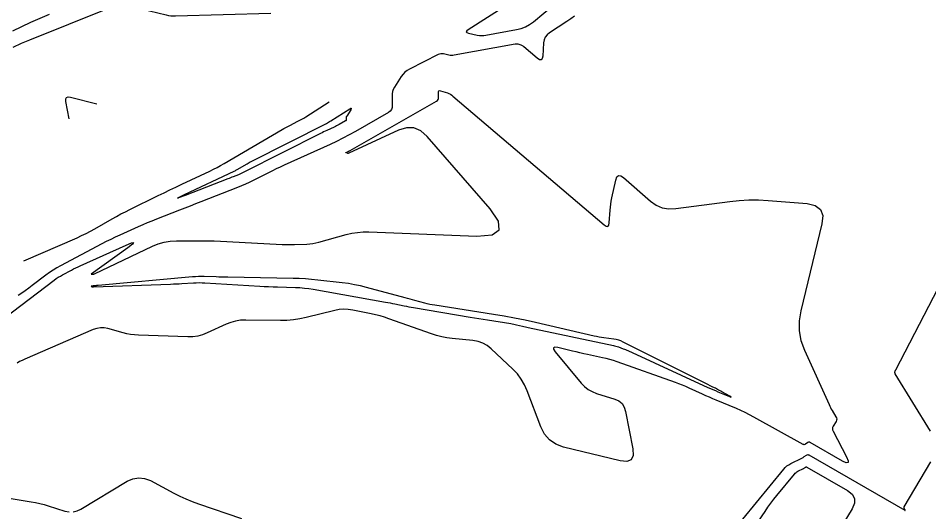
# Model space of a CAD drawing. Extents: x 1768942 to 1774819, y 723037 to 732099.
# Drawn here: x 1770416.8 to 1770631.1, y 724467.7 to 724584 of the extents above; entities that cross this region are included whole.
import ezdxf

# ---------------------------------------------------------------- set-up
doc = ezdxf.new("R2010")
doc.units = 0
doc.layers.add('R_Contours', color=7, linetype='Continuous')

msp = doc.modelspace()

# ---------------------------------------------------------------- linework, layer by layer
at = {"layer": 'R_Contours'}
for points in [[(1770415.63, 724577.16), (1770417.58, 724578.09), (1770419.57, 724578.94), (1770437.92, 724586.29), (1770439.36, 724586.75), (1770440.81, 724586.97), (1770442.28, 724586.95), (1770443.76, 724586.71), (1770451.64, 724584.77), (1770452.18, 724584.66), (1770452.73, 724584.58), (1770453.28, 724584.54), (1770453.83, 724584.54), (1770476.23, 724585.2)], [(1770531.81, 724587.04), (1770522.68, 724581.26), (1770522.36, 724581), (1770522.27, 724580.79), (1770522.43, 724580.61), (1770522.82, 724580.48), (1770524.85, 724580.03), (1770525.35, 724579.95), (1770525.86, 724579.91), (1770526.37, 724579.93), (1770526.88, 724580), (1770534.08, 724581.3), (1770535.17, 724581.57), (1770536.2, 724581.98), (1770537.17, 724582.51), (1770538.08, 724583.17), (1770542.95, 724587.24)], [(1770424.06, 724584.84), (1770419.7, 724582.98), (1770415.43, 724580.95)], [(1770547.71, 724584.48), (1770546.84, 724583.85), (1770545.95, 724583.25), (1770541.85, 724580.55), (1770541.28, 724580.08), (1770540.86, 724579.53), (1770540.58, 724578.89), (1770540.46, 724578.17), (1770540.24, 724575.08), (1770540.13, 724574.48), (1770539.88, 724574.19), (1770539.5, 724574.22), (1770538.98, 724574.55), (1770535.79, 724577.28), (1770535.65, 724577.39), (1770535.5, 724577.48), (1770535.34, 724577.56), (1770535.17, 724577.63), (1770534.49, 724577.85), (1770534.32, 724577.89), (1770534.15, 724577.92), (1770533.97, 724577.92), (1770533.79, 724577.9), (1770519.42, 724575.28), (1770519.1, 724575.24), (1770518.78, 724575.23), (1770518.47, 724575.25), (1770518.15, 724575.31), (1770516.88, 724575.59), (1770516.57, 724575.63), (1770516.26, 724575.62), (1770515.96, 724575.55), (1770515.67, 724575.43), (1770508.93, 724572), (1770508.35, 724571.66), (1770507.83, 724571.25), (1770507.37, 724570.78), (1770506.97, 724570.23), (1770505.35, 724567.72), (1770505.09, 724567.24), (1770504.91, 724566.74), (1770504.81, 724566.22), (1770504.79, 724565.68), (1770504.85, 724563.45), (1770504.81, 724562.93), (1770504.63, 724562.48), (1770504.34, 724562.1), (1770503.92, 724561.79), (1770496.15, 724557.34), (1770494.69, 724556.52), (1770493.2, 724555.74), (1770491.7, 724554.99), (1770490.19, 724554.28), (1770479.38, 724549.37), (1770478.46, 724548.95), (1770477.55, 724548.51), (1770476.63, 724548.07), (1770475.73, 724547.61), (1770472.1, 724545.78), (1770471.19, 724545.33), (1770470.27, 724544.91), (1770469.34, 724544.5), (1770468.4, 724544.12), (1770459.78, 724540.74), (1770458.52, 724540.24), (1770457.26, 724539.75), (1770456, 724539.26), (1770454.74, 724538.76), (1770449.37, 724536.67), (1770448.27, 724536.23), (1770447.18, 724535.78), (1770446.1, 724535.32), (1770445.02, 724534.84), (1770440.71, 724532.9), (1770439.63, 724532.41), (1770438.57, 724531.9), (1770437.51, 724531.37), (1770436.47, 724530.82), (1770426.76, 724525.66), (1770425.88, 724525.17), (1770425.01, 724524.64), (1770424.17, 724524.08), (1770423.34, 724523.48), (1770420.1, 724521.03), (1770419.28, 724520.42), (1770418.46, 724519.82), (1770417.63, 724519.24), (1770416.79, 724518.67)], [(1770411.49, 724511.88), (1770425.27, 724522.3), (1770425.75, 724522.65), (1770426.23, 724522.97), (1770426.73, 724523.27), (1770427.24, 724523.56), (1770429.32, 724524.66), (1770429.84, 724524.93), (1770430.36, 724525.2), (1770430.89, 724525.45), (1770431.42, 724525.7), (1770442.25, 724530.57), (1770443.49, 724531.08), (1770443.97, 724531.15), (1770443.67, 724530.77), (1770442.61, 724529.94), (1770433.96, 724523.68), (1770433.95, 724523.67), (1770433.95, 724523.67), (1770433.95, 724523.67), (1770433.96, 724523.67), (1770434, 724523.67), (1770434.01, 724523.67), (1770434.02, 724523.67), (1770434.03, 724523.67), (1770434.05, 724523.67), (1770434.47, 724523.71), (1770434.54, 724523.73), (1770434.62, 724523.74), (1770434.69, 724523.77), (1770434.75, 724523.79), (1770448.38, 724530.29), (1770449.74, 724530.85), (1770451.13, 724531.25), (1770452.56, 724531.49), (1770454.03, 724531.57), (1770459.98, 724531.57), (1770461.46, 724531.56), (1770462.95, 724531.53), (1770464.43, 724531.48), (1770465.92, 724531.41), (1770478.89, 724530.71), (1770479.62, 724530.68), (1770480.35, 724530.67), (1770481.08, 724530.67), (1770481.81, 724530.69), (1770484.73, 724530.8), (1770485.45, 724530.85), (1770486.17, 724530.94), (1770486.89, 724531.07), (1770487.59, 724531.25), (1770494.03, 724533.04), (1770495.34, 724533.36), (1770496.67, 724533.56), (1770498.01, 724533.67), (1770499.36, 724533.67), (1770524.78, 724532.69), (1770528.33, 724532.97), (1770530.03, 724534.13), (1770529.87, 724536.18), (1770527.86, 724539.12), (1770513.06, 724556.16), (1770511.57, 724557.48), (1770509.94, 724558.16), (1770508.18, 724558.21), (1770506.28, 724557.61), (1770494.62, 724552.21), (1770494.55, 724552.18), (1770494.47, 724552.17), (1770494.39, 724552.17), (1770494.31, 724552.19), (1770493.99, 724552.27), (1770493.92, 724552.3), (1770493.9, 724552.32), (1770493.92, 724552.35), (1770493.98, 724552.39), (1770494.5, 724552.63), (1770494.62, 724552.68), (1770494.73, 724552.73), (1770494.84, 724552.79), (1770494.95, 724552.85), (1770515.24, 724564.48), (1770515.46, 724564.65), (1770515.62, 724564.85), (1770515.71, 724565.08), (1770515.73, 724565.36), (1770515.7, 724566.52), (1770515.72, 724566.77), (1770515.82, 724566.91), (1770515.99, 724566.97), (1770516.23, 724566.92), (1770517.84, 724566.4), (1770518.19, 724566.27), (1770518.52, 724566.1), (1770518.84, 724565.9), (1770519.13, 724565.67), (1770554.7, 724535.31), (1770555.2, 724534.99), (1770555.56, 724534.96), (1770555.81, 724535.24), (1770555.92, 724535.82), (1770556.12, 724538.75), (1770556.19, 724539.48), (1770556.27, 724540.21), (1770556.39, 724540.93), (1770556.53, 724541.65), (1770557.42, 724545.85), (1770557.68, 724546.6), (1770558.08, 724546.95), (1770558.6, 724546.9), (1770559.26, 724546.47), (1770565.58, 724540.94), (1770566.92, 724539.98), (1770568.37, 724539.36), (1770569.92, 724539.08), (1770571.57, 724539.14), (1770584.25, 724540.82), (1770586.52, 724541.06), (1770588.79, 724541.18), (1770591.07, 724541.18), (1770593.34, 724541.06), (1770602.47, 724540.34), (1770604.4, 724539.91), (1770605.62, 724538.96), (1770606.14, 724537.5), (1770605.95, 724535.54), (1770600.98, 724515.08), (1770600.6, 724512.7), (1770600.61, 724510.36), (1770601.03, 724508.05), (1770601.85, 724505.78), (1770607.64, 724493), (1770607.81, 724492.64), (1770607.98, 724492.29), (1770608.17, 724491.94), (1770608.37, 724491.6), (1770609.27, 724490.14), (1770609.39, 724489.86), (1770609.44, 724489.58), (1770609.4, 724489.29), (1770609.28, 724489.01), (1770608.61, 724487.88), (1770608.49, 724487.59), (1770608.44, 724487.31), (1770608.48, 724487.02), (1770608.59, 724486.73), (1770611.77, 724480.67), (1770612.15, 724479.78), (1770612.11, 724479.32), (1770611.65, 724479.29), (1770610.77, 724479.7), (1770603.23, 724484.06), (1770603.08, 724484.12), (1770602.94, 724484.13), (1770602.79, 724484.1), (1770602.65, 724484.03), (1770602.09, 724483.64), (1770601.95, 724483.56), (1770601.81, 724483.53), (1770601.67, 724483.55), (1770601.52, 724483.61), (1770589.94, 724490.05), (1770588.93, 724490.59), (1770587.91, 724491.1), (1770586.87, 724491.59), (1770585.82, 724492.04), (1770581.07, 724494.02), (1770580.27, 724494.36), (1770579.47, 724494.7), (1770578.67, 724495.06), (1770577.88, 724495.42), (1770574.72, 724496.87), (1770573.92, 724497.23), (1770573.12, 724497.56), (1770572.31, 724497.88), (1770571.49, 724498.18), (1770557.78, 724503.05), (1770556.93, 724503.34), (1770556.06, 724503.6), (1770555.19, 724503.83), (1770554.31, 724504.03), (1770550.76, 724504.79), (1770549.89, 724504.98), (1770549.01, 724505.17), (1770548.14, 724505.38), (1770547.27, 724505.58), (1770543.78, 724506.42), (1770543.09, 724506.51), (1770542.76, 724506.39), (1770542.79, 724506.03), (1770543.18, 724505.45), (1770549.3, 724498.06), (1770550.06, 724497.25), (1770550.92, 724496.58), (1770551.86, 724496.04), (1770552.89, 724495.64), (1770557.19, 724494.28), (1770558.16, 724493.84), (1770558.91, 724493.21), (1770559.44, 724492.39), (1770559.76, 724491.38), (1770561.46, 724482.53), (1770561.54, 724480.97), (1770561.07, 724479.98), (1770560.07, 724479.57), (1770558.51, 724479.73), (1770545.16, 724482.98), (1770543.34, 724483.64), (1770541.84, 724484.66), (1770540.65, 724486.03), (1770539.78, 724487.76), (1770536.61, 724496.24), (1770535.98, 724497.66), (1770535.2, 724498.99), (1770534.28, 724500.22), (1770533.2, 724501.35), (1770528.1, 724506.13), (1770527.16, 724506.89), (1770526.13, 724507.46), (1770525.02, 724507.86), (1770523.83, 724508.07), (1770518.91, 724508.57), (1770517.68, 724508.73), (1770516.47, 724508.96), (1770515.28, 724509.27), (1770514.11, 724509.64), (1770504.07, 724513.22), (1770503.03, 724513.57), (1770501.99, 724513.88), (1770500.93, 724514.15), (1770499.86, 724514.39), (1770495.57, 724515.26), (1770494.5, 724515.41), (1770493.43, 724515.45), (1770492.37, 724515.36), (1770491.3, 724515.16), (1770484.55, 724513.47), (1770483.06, 724513.15), (1770481.57, 724512.92), (1770480.06, 724512.8), (1770478.54, 724512.77), (1770470.34, 724512.89), (1770469.14, 724512.84), (1770467.97, 724512.66), (1770466.83, 724512.35), (1770465.72, 724511.9), (1770461.31, 724509.87), (1770460.2, 724509.43), (1770459.06, 724509.13), (1770457.89, 724508.96), (1770456.69, 724508.93), (1770445.1, 724509.33), (1770444.18, 724509.39), (1770443.27, 724509.5), (1770442.37, 724509.67), (1770441.47, 724509.89), (1770437.92, 724510.89), (1770437.04, 724511.06), (1770436.16, 724511.08), (1770435.3, 724510.95), (1770434.45, 724510.66), (1770418.38, 724503.69), (1770417.75, 724503.41), (1770417.13, 724503.1), (1770416.53, 724502.76)], [(1770418.16, 724526.82), (1770430.65, 724532.3), (1770431.72, 724532.78), (1770432.77, 724533.3), (1770433.81, 724533.84), (1770434.84, 724534.41), (1770438.92, 724536.76), (1770439.95, 724537.33), (1770440.98, 724537.89), (1770442.02, 724538.43), (1770443.08, 724538.96), (1770449.75, 724542.21), (1770451.13, 724542.88), (1770452.51, 724543.55), (1770453.9, 724544.21), (1770455.29, 724544.87), (1770461.9, 724548), (1770462.76, 724548.41), (1770463.6, 724548.85), (1770464.43, 724549.3), (1770465.26, 724549.77), (1770478.9, 724557.76), (1770479.36, 724558.02), (1770479.82, 724558.27), (1770480.28, 724558.52), (1770480.75, 724558.76), (1770482.63, 724559.72), (1770483.09, 724559.96), (1770483.56, 724560.21), (1770484.01, 724560.48), (1770484.46, 724560.75), (1770490.02, 724564.27)], [(1770428.78, 724560.31), (1770428.03, 724564.41), (1770428.01, 724564.99), (1770428.18, 724565.35), (1770428.56, 724565.5), (1770429.13, 724565.43), (1770435.34, 724563.81)], [(1770631.49, 724486.71), (1770623.23, 724500.27), (1770623.22, 724500.29), (1770623.2, 724500.31), (1770623.19, 724500.33), (1770623.18, 724500.36), (1770623.14, 724500.45), (1770623.13, 724500.47), (1770623.13, 724500.5), (1770623.13, 724500.52), (1770623.13, 724500.55), (1770623.22, 724500.92), (1770623.24, 724500.99), (1770623.26, 724501.06), (1770623.29, 724501.12), (1770623.32, 724501.19), (1770638.87, 724531.17)], [(1770587.33, 724465.99), (1770596.97, 724477.78), (1770597.33, 724478.17), (1770597.73, 724478.53), (1770598.16, 724478.83), (1770598.62, 724479.1), (1770601.24, 724480.39), (1770601.38, 724480.47), (1770601.52, 724480.55), (1770601.66, 724480.64), (1770601.8, 724480.73), (1770602.33, 724481.1), (1770602.47, 724481.18), (1770602.61, 724481.2), (1770602.75, 724481.19), (1770602.89, 724481.13), (1770625.44, 724468.11), (1770625.51, 724468.08), (1770625.55, 724468.08), (1770625.55, 724468.12), (1770625.52, 724468.19), (1770625.34, 724468.54), (1770625.3, 724468.63), (1770625.29, 724468.72), (1770625.31, 724468.81), (1770625.35, 724468.89), (1770631.56, 724479.53)], [(1770579.66, 724449.03), (1770592.57, 724467.84), (1770593.24, 724468.8), (1770593.94, 724469.75), (1770594.65, 724470.68), (1770595.38, 724471.59), (1770599.5, 724476.62), (1770599.67, 724476.82), (1770599.87, 724476.99), (1770600.08, 724477.14), (1770600.31, 724477.27), (1770601.6, 724477.91), (1770601.67, 724477.95), (1770601.74, 724477.99), (1770601.81, 724478.03), (1770601.88, 724478.08), (1770602.14, 724478.26), (1770602.21, 724478.3), (1770602.27, 724478.31), (1770602.34, 724478.31), (1770602.41, 724478.28), (1770611.97, 724472.76), (1770613.07, 724471.9), (1770613.62, 724470.89), (1770613.62, 724469.74), (1770613.07, 724468.46), (1770609.76, 724463.03)], [(1770429.73, 724467.72), (1770430.66, 724467.94), (1770431.55, 724468.37), (1770442.44, 724474.92), (1770443.79, 724475.54), (1770445.16, 724475.77), (1770446.53, 724475.61), (1770447.91, 724475.07), (1770453.47, 724472.12), (1770454.87, 724471.41), (1770456.29, 724470.76), (1770457.74, 724470.16), (1770459.22, 724469.63), (1770469.37, 724466.17)], [(1770393.95, 724467.49), (1770395.1, 724468.32), (1770399.91, 724471.4), (1770401.14, 724472.04), (1770402.42, 724472.44), (1770403.75, 724472.59), (1770405.14, 724472.48), (1770419.87, 724470.08), (1770420.88, 724469.9), (1770421.89, 724469.68), (1770422.88, 724469.42), (1770423.87, 724469.14), (1770427.81, 724467.92), (1770428.79, 724467.72)]]:
    msp.add_lwpolyline(points, dxfattribs=at)
for points in [[(1770467.83, 724548.08), (1770467.99, 724548.17), (1770468.16, 724548.25), (1770468.32, 724548.35), (1770470.68, 724549.73), (1770470.92, 724549.87), (1770471.16, 724550), (1770471.4, 724550.13), (1770471.64, 724550.25), (1770489.36, 724559.23), (1770489.61, 724559.36), (1770489.86, 724559.5), (1770490.1, 724559.64), (1770490.35, 724559.79), (1770494.87, 724562.65), (1770495.09, 724562.77), (1770495.19, 724562.77), (1770495.19, 724562.66), (1770495.07, 724562.44), (1770494.11, 724560.96), (1770494.06, 724560.86), (1770494.02, 724560.77), (1770494, 724560.66), (1770494, 724560.56), (1770494.01, 724560.12), (1770494, 724560.02), (1770493.97, 724559.94), (1770493.91, 724559.86), (1770493.83, 724559.8), (1770492.32, 724558.93), (1770492.03, 724558.77), (1770491.74, 724558.62), (1770491.45, 724558.48), (1770491.15, 724558.34), (1770489.46, 724557.57), (1770489.07, 724557.39), (1770488.69, 724557.21), (1770488.32, 724557.03), (1770487.94, 724556.84), (1770469.91, 724547.7), (1770469.6, 724547.55), (1770469.29, 724547.4), (1770468.98, 724547.27), (1770468.66, 724547.14), (1770467.39, 724546.64), (1770467.08, 724546.52), (1770466.76, 724546.39), (1770466.44, 724546.27), (1770466.12, 724546.15), (1770456.09, 724542.23), (1770454.75, 724541.73), (1770454.28, 724541.6), (1770454.69, 724541.85), (1770455.98, 724542.48), (1770467.66, 724548)], [(1770434.3, 724520.71), (1770434.36, 724520.7), (1770434.42, 724520.69), (1770434.49, 724520.69), (1770452.65, 724521.38), (1770453.33, 724521.41), (1770454, 724521.44), (1770454.67, 724521.47), (1770455.35, 724521.51), (1770458.04, 724521.67), (1770458.72, 724521.7), (1770459.39, 724521.71), (1770460.07, 724521.7), (1770460.74, 724521.67), (1770473.64, 724520.9), (1770474.69, 724520.84), (1770475.74, 724520.79), (1770476.79, 724520.75), (1770477.85, 724520.71), (1770482.06, 724520.58), (1770483.11, 724520.53), (1770484.16, 724520.44), (1770485.21, 724520.31), (1770486.24, 724520.14), (1770503.24, 724517.14), (1770503.79, 724517.04), (1770504.34, 724516.93), (1770504.9, 724516.83), (1770505.45, 724516.72), (1770507.66, 724516.27), (1770508.21, 724516.16), (1770508.76, 724516.05), (1770509.31, 724515.95), (1770509.87, 724515.86), (1770523.19, 724513.61), (1770524.21, 724513.44), (1770525.24, 724513.27), (1770526.26, 724513.11), (1770527.28, 724512.95), (1770532.73, 724512.08), (1770533.08, 724512.03), (1770533.42, 724511.96), (1770533.77, 724511.89), (1770534.11, 724511.81), (1770535.48, 724511.48), (1770535.82, 724511.4), (1770536.16, 724511.32), (1770536.5, 724511.25), (1770536.84, 724511.17), (1770556.89, 724506.89), (1770557.18, 724506.82), (1770557.48, 724506.74), (1770557.77, 724506.66), (1770558.06, 724506.56), (1770559.2, 724506.15), (1770559.48, 724506.05), (1770559.77, 724505.94), (1770560.05, 724505.82), (1770560.32, 724505.7), (1770579.12, 724497.05), (1770579.7, 724496.78), (1770580.29, 724496.52), (1770580.88, 724496.27), (1770581.46, 724496.02), (1770584.21, 724494.88), (1770584.51, 724494.76), (1770584.62, 724494.73), (1770584.54, 724494.8), (1770584.26, 724494.97), (1770582.39, 724496.02), (1770582.2, 724496.12), (1770582.02, 724496.22), (1770581.83, 724496.32), (1770581.64, 724496.42), (1770580.89, 724496.82), (1770580.7, 724496.92), (1770580.51, 724497.02), (1770580.32, 724497.11), (1770580.13, 724497.21), (1770578.65, 724497.94), (1770578.34, 724498.1), (1770578.03, 724498.25), (1770577.72, 724498.41), (1770577.41, 724498.56), (1770559.2, 724507.73), (1770558.67, 724507.97), (1770558.13, 724508.16), (1770557.57, 724508.31), (1770556.99, 724508.41), (1770554.67, 724508.72), (1770554.09, 724508.8), (1770553.51, 724508.9), (1770552.93, 724509.01), (1770552.36, 724509.13), (1770538.57, 724512.3), (1770536.11, 724512.84), (1770533.63, 724513.34), (1770531.14, 724513.8), (1770528.65, 724514.21), (1770514.84, 724516.38), (1770514.25, 724516.49), (1770513.66, 724516.6), (1770513.08, 724516.73), (1770512.5, 724516.88), (1770510.18, 724517.49), (1770509.6, 724517.65), (1770509.02, 724517.8), (1770508.44, 724517.96), (1770507.86, 724518.11), (1770498.77, 724520.58), (1770497.36, 724520.93), (1770495.94, 724521.23), (1770494.51, 724521.48), (1770493.08, 724521.67), (1770487.3, 724522.33), (1770485.86, 724522.48), (1770484.41, 724522.59), (1770482.96, 724522.67), (1770481.51, 724522.71), (1770466.13, 724522.98), (1770465.44, 724523), (1770464.75, 724523.01), (1770464.06, 724523.03), (1770463.37, 724523.05), (1770460.61, 724523.15), (1770459.92, 724523.16), (1770459.23, 724523.15), (1770458.54, 724523.12), (1770457.85, 724523.07), (1770435.64, 724521.05), (1770435.51, 724521.03), (1770435.38, 724521.02), (1770435.25, 724521.01), (1770435.12, 724521), (1770434.44, 724520.93), (1770434.39, 724520.92), (1770434.33, 724520.92), (1770434.28, 724520.92), (1770434.22, 724520.91), (1770434.01, 724520.91), (1770433.96, 724520.9), (1770433.95, 724520.89), (1770433.96, 724520.88), (1770434, 724520.86), (1770434.24, 724520.74)]]:
    msp.add_lwpolyline(points, close=True, dxfattribs=at)

doc.saveas('drawing.dxf')
